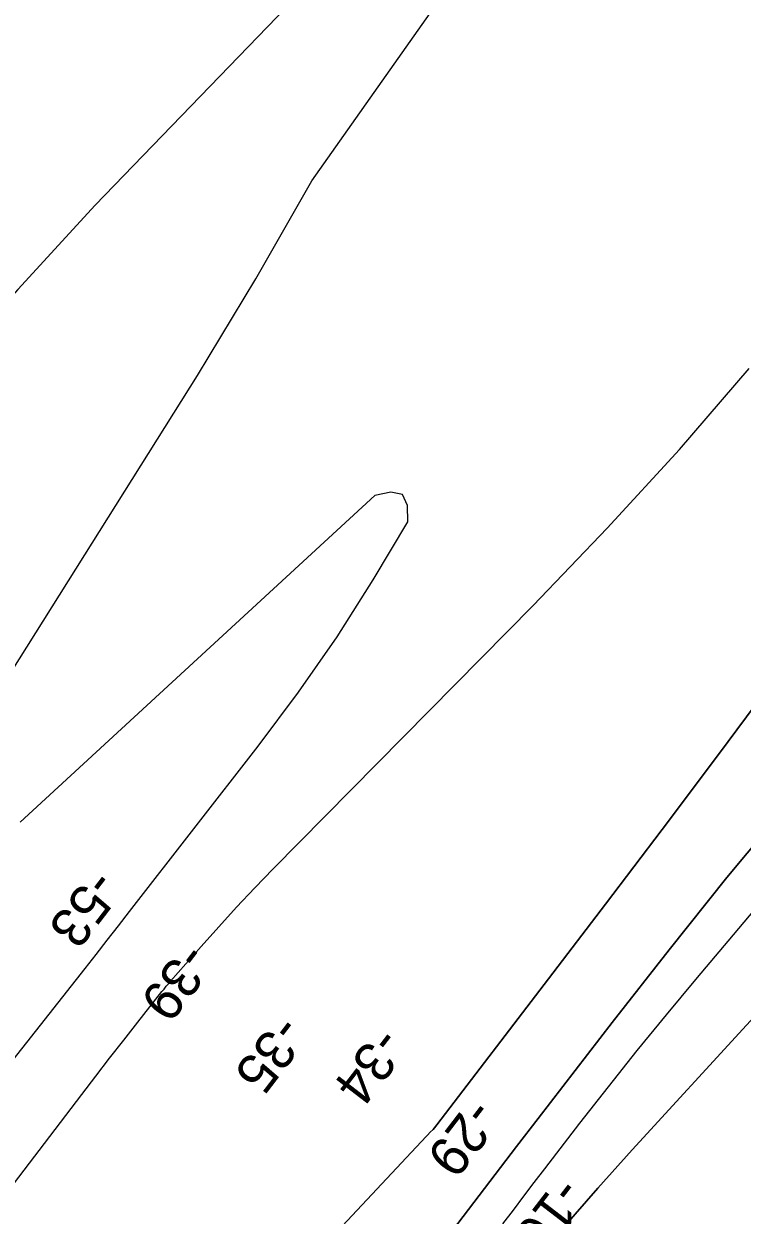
# Model space of a CAD drawing. Extents: x 3913936 to 3933962, y 195330 to 217741.
# Drawn here: x 3922187 to 3922799, y 199912 to 200928 of the extents above; entities that cross this region are included whole.
import ezdxf

# ---------------------------------------------------------------- set-up
doc = ezdxf.new("R2010")
doc.units = 0
for name, color, linetype in [('V-RIVR-RANG', 7, 'Continuous'), ('V-TOPO-DPTH', 7, 'Continuous'), ('V-TOPO-MAJR', 7, 'Continuous'), ('V-TOPO-MINR', 7, 'Continuous')]:
    doc.layers.add(name, color=color, linetype=linetype)

msp = doc.modelspace()

# ---------------------------------------------------------------- linework, layer by layer
at = {"layer": 'V-TOPO-DPTH'}
for points in [[(3922361.5, 199799.4), (3922529.7, 199979), (3922530.9, 199980.2), (3922533.2, 199982.6), (3922535.6, 199985), (3922536.7, 199986.3), (3922538.8, 199988.9), (3922634, 200113.3), (3922682.5, 200177), (3922730.8, 200240.8), (3922778.8, 200304.7), (3922826.6, 200368.9), (3922888.6, 200452.3), (3922926.7, 200502.7), (3922965.3, 200552.7), (3923004.7, 200602.1), (3923044.6, 200651.1), (3923123.1, 200746.1), (3923126.1, 200749.7), (3923128.1, 200752.1), (3923130.1, 200754.5), (3923887, 201642.6)], [(3923887, 201642.6), (3923130.1, 200754.5), (3923128.1, 200752.1), (3923126.1, 200749.7), (3923123.1, 200746.1), (3923044.6, 200651.1), (3923004.7, 200602.1), (3922965.3, 200552.7), (3922926.7, 200502.7), (3922888.6, 200452.3), (3922826.6, 200368.9), (3922778.8, 200304.7), (3922730.8, 200240.8), (3922682.5, 200177), (3922634, 200113.3), (3922538.8, 199988.9), (3922536.7, 199986.3), (3922535.6, 199985), (3922533.2, 199982.6), (3922530.9, 199980.2), (3922529.7, 199979), (3922361.5, 199799.4)], [(3923572.4, 200998.5), (3923503.9, 200907.2), (3923435.3, 200816), (3923326.2, 200671.7), (3923311.8, 200652.9), (3923297.1, 200634.4), (3923282.1, 200616.1), (3923266.9, 200598), (3923167, 200481.1), (3923101.2, 200405.1), (3923034.9, 200329.5), (3922967.9, 200254.6), (3922900.3, 200180.1), (3922705.3, 199967.7), (3922675.9, 199934.9), (3922647.1, 199901.7), (3922619.2, 199867.8), (3922591.7, 199833.4), (3922552.6, 199783.2), (3922506.1, 199723.4), (3922459.7, 199663.5), (3922413.3, 199603.4), (3922367.1, 199543.4), (3922084.4, 199175.3)], [(3922148.5, 199366.6), (3922552, 199898.7), (3922570.3, 199922.7), (3922588.5, 199946.6), (3922606.8, 199970.5), (3922625.2, 199994.4), (3922688.2, 200076.2), (3922736.8, 200138.2), (3922786.1, 200199.7), (3922836.5, 200260.2), (3922887.5, 200320.3), (3922938.8, 200380.1), (3922989.7, 200440.2), (3923040.2, 200500.7), (3923090.3, 200561.5), (3923185.7, 200678.2), (3923195.9, 200690.9), (3923206, 200703.6), (3923215.9, 200716.6), (3923225.6, 200729.6), (3923304.5, 200836.6), (3923354, 200902.9), (3923403.9, 200968.9)], [(3923403.9, 200968.9), (3923354, 200902.9), (3923304.5, 200836.6), (3923225.6, 200729.6), (3923215.9, 200716.6), (3923206, 200703.6), (3923195.9, 200690.9), (3923185.7, 200678.2), (3923090.3, 200561.5), (3923040.2, 200500.7), (3922989.7, 200440.2), (3922938.8, 200380.1), (3922887.5, 200320.3), (3922836.5, 200260.2), (3922786.1, 200199.7), (3922736.8, 200138.2), (3922688.2, 200076.2), (3922625.2, 199994.4), (3922606.8, 199970.5), (3922588.5, 199946.6), (3922570.3, 199922.7), (3922552, 199898.7), (3922148.5, 199366.6)], [(3921754.5, 199383.1), (3922236.1, 200014.9), (3922247.9, 200030.4), (3922259.8, 200045.8), (3922271.8, 200061.1), (3922283.8, 200076.5), (3922304.4, 200102.5), (3922306.2, 200104.7), (3922308, 200107), (3922309.9, 200109.2), (3922311.8, 200111.4), (3922337.7, 200141), (3922352.8, 200157.8), (3922368, 200174.5), (3922383.5, 200190.9), (3922399.2, 200207.1), (3922621, 200431.6), (3922684, 200497.5), (3922745.6, 200564.6), (3922805.1, 200633.7)], [(3921754.5, 199383.1), (3922236.1, 200014.9), (3922247.9, 200030.4), (3922259.8, 200045.8), (3922271.8, 200061.1), (3922283.8, 200076.5), (3922304.4, 200102.5), (3922306.2, 200104.7), (3922308, 200107), (3922309.9, 200109.2), (3922311.8, 200111.4), (3922337.7, 200141), (3922352.8, 200157.8), (3922368, 200174.5), (3922383.5, 200190.9), (3922399.2, 200207.1), (3922621, 200431.6), (3922684, 200497.5), (3922745.6, 200564.6), (3922805.1, 200633.7)]]:
    msp.add_lwpolyline(points, dxfattribs=at)
at = {"layer": 'V-TOPO-MAJR'}
for points in [[(3921323.5, 199362.7), (3921429.1, 199484.6), (3921440.3, 199497.4), (3921451.6, 199510.1), (3921462.9, 199522.8), (3921474.4, 199535.3), (3921526.4, 199591.9), (3921563.7, 199633), (3921600.7, 199674.2), (3921637.3, 199715.9), (3921673.5, 199757.9), (3922047.5, 200196), (3922076.2, 200231.1), (3922103.8, 200267), (3922129.8, 200304.1), (3922154.8, 200341.9), (3922334.6, 200627.7), (3922384.4, 200710.1), (3922432.2, 200793.7), (3922784.7, 201293.3)], [(3922500.3, 201035.1), (3922247.5, 200772.9), (3922181.6, 200701.2), (3922117.3, 200628), (3922054.1, 200553.8), (3921951.6, 200430.5), (3921940.7, 200417.1), (3921929.9, 200403.6)], [(3922257.8, 200146.3), (3922267.3, 200158.5), (3922276.8, 200170.7), (3922386.4, 200311.6), (3922420.8, 200357.8), (3922453.7, 200404.9), (3922484.5, 200453.5), (3922513.9, 200503), (3922513.6, 200517), (3922509.4, 200526.2), (3922499.5, 200528.2), (3922485.8, 200525.3), (3922183.4, 200246.9)], [(3921512.8, 199210), (3921565.7, 199272.8), (3921578.4, 199288), (3921591, 199303.1), (3921603.6, 199318.3), (3921616.2, 199333.5), (3921637.5, 199359.5), (3921639.4, 199361.7), (3921641.2, 199364), (3921643, 199366.2), (3921644.8, 199368.5), (3921663.9, 199393), (3921675.3, 199407.5), (3921686.7, 199422), (3921698.1, 199436.4), (3921709.5, 199450.9), (3922238.8, 200122.1), (3922248.3, 200134.2), (3922257.8, 200146.3)]]:
    msp.add_lwpolyline(points, dxfattribs=at)
at = {"layer": 'V-TOPO-MINR'}
for points in [[(3922361.5, 199799.4), (3922529.7, 199979), (3922530.9, 199980.2), (3922533.2, 199982.6), (3922535.6, 199985), (3922536.7, 199986.3), (3922538.8, 199988.9), (3922634, 200113.3), (3922682.5, 200177), (3922730.8, 200240.8), (3922778.8, 200304.7), (3922826.6, 200368.9), (3922888.6, 200452.3), (3922926.7, 200502.7), (3922965.3, 200552.7), (3923004.7, 200602.1), (3923044.6, 200651.1), (3923123.1, 200746.1), (3923126.1, 200749.7), (3923128.1, 200752.1), (3923130.1, 200754.5), (3923887, 201642.6)], [(3922084.4, 199175.3), (3922367.1, 199543.4), (3922413.3, 199603.4), (3922459.7, 199663.5), (3922506.1, 199723.4), (3922552.6, 199783.2), (3922591.7, 199833.4), (3922619.2, 199867.8), (3922647.1, 199901.7), (3922675.9, 199934.9), (3922705.3, 199967.7), (3922900.3, 200180.1), (3922967.9, 200254.6), (3923034.9, 200329.5), (3923101.2, 200405.1), (3923167, 200481.1), (3923266.9, 200598), (3923282.1, 200616.1), (3923297.1, 200634.4), (3923311.8, 200652.9), (3923326.2, 200671.7), (3923435.3, 200816), (3923503.9, 200907.2), (3923572.4, 200998.5)], [(3922148.5, 199366.6), (3922552, 199898.7), (3922570.3, 199922.7), (3922588.5, 199946.6), (3922606.8, 199970.5), (3922625.2, 199994.4), (3922688.2, 200076.2), (3922736.8, 200138.2), (3922786.1, 200199.7), (3922836.5, 200260.2), (3922887.5, 200320.3), (3922938.8, 200380.1), (3922989.7, 200440.2), (3923040.2, 200500.7), (3923090.3, 200561.5), (3923185.7, 200678.2), (3923195.9, 200690.9), (3923206, 200703.6), (3923215.9, 200716.6), (3923225.6, 200729.6), (3923304.5, 200836.6), (3923354, 200902.9), (3923403.9, 200968.9)], [(3921754.5, 199383.1), (3922236.1, 200014.9), (3922247.9, 200030.4), (3922259.8, 200045.8), (3922271.8, 200061.1), (3922283.8, 200076.5), (3922304.4, 200102.5), (3922306.2, 200104.7), (3922308, 200107), (3922309.9, 200109.2), (3922311.8, 200111.4), (3922337.7, 200141), (3922352.8, 200157.8), (3922368, 200174.5), (3922383.5, 200190.9), (3922399.2, 200207.1), (3922621, 200431.6), (3922684, 200497.5), (3922745.6, 200564.6), (3922805.1, 200633.7)], [(3922595.1, 199904.5), (3922604, 199916.2), (3922612.9, 199928), (3922621.8, 199939.7), (3922630.8, 199951.5), (3922660.8, 199990.4), (3922685.1, 200021.4), (3922709.6, 200052.2), (3922734.5, 200082.7), (3922759.7, 200112.9), (3922764, 200118.1), (3922791.6, 200150.8), (3922819.1, 200183.4)]]:
    msp.add_lwpolyline(points, dxfattribs=at)

# ---------------------------------------------------------------- texts
at = {"layer": 'V-RIVR-RANG'}
for s, rotation, p in [('-53', 232.5933, (3922245.7, 200208.7)), ('-39', 232.5933, (3922324, 200146.1)), ('-35', 232.5933, (3922404, 200084.5)), ('-34', 232.4483, (3922489, 200074.3)), ('-29', 232.4483, (3922568.3, 200013.3)), ('-10', 232.4483, (3922642.9, 199946.3))]:
    msp.add_text(s, height=33.5, rotation=rotation, dxfattribs=at).set_placement(p)

doc.saveas('drawing.dxf')
